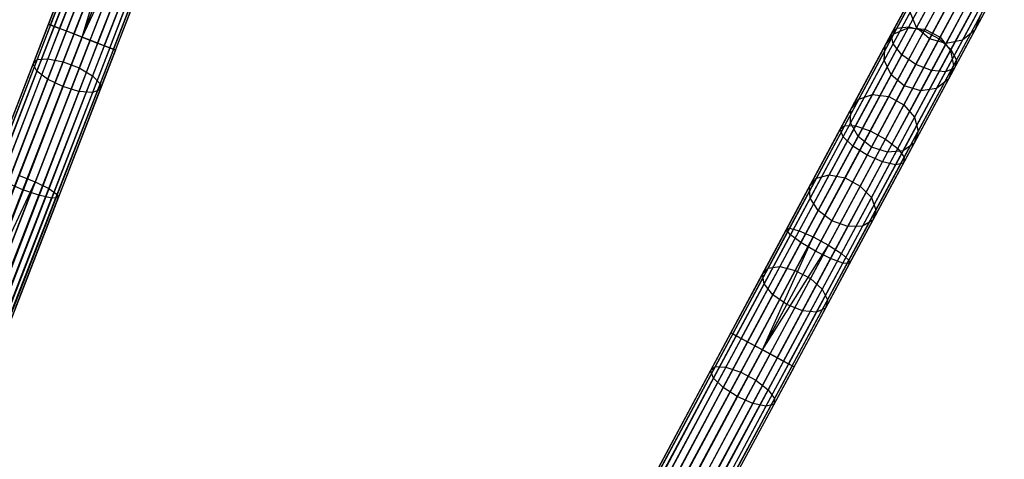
# Model space of a CAD drawing. Extents: x -189 to 189, y -189 to 189.
# Tile 330 of 338: x 59 to 86, y 145 to 158. Entities that reach past the tile are written whole.
import ezdxf

# ---------------------------------------------------------------- set-up
doc = ezdxf.new("R2010")
doc.units = 0
doc.header["$LTSCALE"] = 25.4
doc.layers.get('0').update_dxf_attribs({"linetype": 'CONTINUOUS'})

# ---------------------------------------------------------------- blocks, each defined once
blk = doc.blocks.new('NL2500012474_STL')
at = {"color": 0}
for p, q in [((251.24, 157.463, 177.379), (252.413, 160.491, 177.113)), ((251.24, 157.463, 177.379), (252.413, 160.491, 177.113)), ((251.294, 157.442, 177.855), (252.495, 160.542, 177.581)), ((251.294, 157.442, 177.855), (252.495, 160.542, 177.581)), ((251.398, 157.402, 176.932), (252.545, 160.361, 176.671)), ((251.398, 157.402, 176.932), (252.545, 160.361, 176.671)), ((251.547, 157.344, 178.249), (252.771, 160.504, 177.97)), ((251.547, 157.344, 178.249), (252.771, 160.504, 177.97)), ((251.942, 157.191, 178.471), (253.18, 160.385, 178.189)), ((251.942, 157.191, 178.471), (253.18, 160.385, 178.189)), ((252.166, 157.105, 178.5), (253.18, 160.385, 178.189)), ((252.166, 157.105, 178.5), (253.18, 160.385, 178.189)), ((251.732, 157.273, 176.615), (252.86, 160.184, 176.358)), ((251.732, 157.273, 176.615), (252.86, 160.184, 176.358)), ((252.166, 157.105, 178.5), (253.626, 160.212, 178.189)), ((252.166, 157.105, 178.5), (253.626, 160.212, 178.189)), ((252.389, 157.018, 178.471), (253.626, 160.212, 178.189)), ((252.389, 157.018, 178.471), (253.626, 160.212, 178.189)), ((252.166, 157.105, 176.5), (253.287, 159.998, 176.245)), ((252.166, 157.105, 176.5), (253.287, 159.998, 176.245)), ((252.599, 156.937, 176.615), (253.727, 159.848, 176.358)), ((252.599, 156.937, 176.615), (253.727, 159.848, 176.358)), ((252.784, 156.865, 178.249), (254.008, 160.025, 177.97)), ((252.784, 156.865, 178.249), (254.008, 160.025, 177.97)), ((253.037, 156.767, 177.855), (254.238, 159.867, 177.581)), ((253.037, 156.767, 177.855), (254.238, 159.867, 177.581)), ((274.738, 157.353, 175.439), (276.063, 159.82, 173.627)), ((274.738, 157.353, 175.439), (276.063, 159.82, 173.627)), ((275.066, 157.388, 175.786), (276.416, 159.903, 173.939)), ((275.066, 157.388, 175.786), (276.416, 159.903, 173.939)), ((275.489, 157.28, 175.982), (276.854, 159.822, 174.115)), ((275.489, 157.28, 175.982), (276.854, 159.822, 174.115)), ((252.933, 156.807, 176.932), (254.079, 159.767, 176.671)), ((252.933, 156.807, 176.932), (254.079, 159.767, 176.671)), ((253.091, 156.746, 177.379), (254.264, 159.774, 177.113)), ((253.091, 156.746, 177.379), (254.264, 159.774, 177.113)), ((274.581, 157.182, 175.02), (275.875, 159.592, 173.25)), ((274.581, 157.182, 175.02), (275.875, 159.592, 173.25)), ((275.911, 157.054, 175.982), (277.276, 159.596, 174.115)), ((275.911, 157.054, 175.982), (277.276, 159.596, 174.115)), ((252.042, 159.375, 29.64), (250.922, 156.484, 28.267)), ((252.042, 159.375, 29.64), (250.922, 156.484, 28.267)), ((252.364, 159.453, 29.295), (251.223, 156.506, 27.895)), ((252.364, 159.453, 29.295), (251.223, 156.506, 27.895)), ((252.798, 159.399, 29.1), (251.644, 156.421, 27.685)), ((252.798, 159.399, 29.1), (251.644, 156.421, 27.685)), ((274.631, 156.916, 174.625), (275.896, 159.271, 172.896)), ((274.631, 156.916, 174.625), (275.896, 159.271, 172.896)), ((276.234, 156.761, 175.786), (277.585, 159.276, 173.939)), ((276.234, 156.761, 175.786), (277.585, 159.276, 173.939)), ((251.906, 159.183, 30.057), (250.812, 156.36, 28.716)), ((251.906, 159.183, 30.057), (250.812, 156.36, 28.716)), ((253.244, 159.226, 29.1), (252.09, 156.248, 27.685)), ((253.244, 159.226, 29.1), (252.09, 156.248, 27.685)), ((251.987, 158.922, 30.45), (250.918, 156.162, 29.139)), ((251.987, 158.922, 30.45), (250.918, 156.162, 29.139)), ((253.601, 158.974, 29.295), (252.459, 156.027, 27.895)), ((253.601, 158.974, 29.295), (252.459, 156.027, 27.895)), ((274.875, 156.614, 174.346), (276.12, 158.931, 172.644)), ((274.875, 156.614, 174.346), (276.12, 158.931, 172.644)), ((275.816, 158.786, 39.356), (275.052, 157.362, 36.301)), ((275.816, 158.786, 39.356), (275.052, 157.362, 36.301)), ((276.287, 158.766, 39.269), (275.514, 157.326, 36.181)), ((276.287, 158.766, 39.269), (275.514, 157.326, 36.181)), ((276.386, 156.468, 175.439), (277.711, 158.935, 173.627)), ((276.386, 156.468, 175.439), (277.711, 158.935, 173.627)), ((252.266, 158.65, 30.728), (251.214, 155.936, 29.439)), ((252.266, 158.65, 30.728), (251.214, 155.936, 29.439)), ((253.758, 158.466, 30.057), (252.664, 155.643, 28.716)), ((253.758, 158.466, 30.057), (252.664, 155.643, 28.716)), ((253.786, 158.699, 29.64), (252.666, 155.808, 28.267)), ((253.786, 158.699, 29.64), (252.666, 155.808, 28.267)), ((275.405, 158.595, 39.511), (274.655, 157.198, 36.514)), ((275.405, 158.595, 39.511), (274.655, 157.198, 36.514)), ((276.496, 158.65, 172.554), (275.259, 156.346, 174.245)), ((276.496, 158.65, 172.554), (275.259, 156.346, 174.245)), ((275.694, 156.174, 174.346), (276.938, 158.491, 172.644)), ((275.694, 156.174, 174.346), (276.938, 158.491, 172.644)), ((276.708, 158.539, 39.269), (275.935, 157.1, 36.181)), ((276.708, 158.539, 39.269), (275.935, 157.1, 36.181)), ((276.081, 156.137, 174.625), (277.346, 158.492, 172.896)), ((276.081, 156.137, 174.625), (277.346, 158.492, 172.896)), ((276.33, 156.243, 175.02), (277.624, 158.653, 173.25)), ((276.33, 156.243, 175.02), (277.624, 158.653, 173.25)), ((251.634, 155.733, 29.547), (252.679, 158.431, 30.829)), ((251.634, 155.733, 29.547), (252.679, 158.431, 30.829)), ((253.133, 158.315, 30.728), (252.081, 155.6, 29.439)), ((253.133, 158.315, 30.728), (252.081, 155.6, 29.439)), ((253.522, 158.327, 30.45), (252.453, 155.567, 29.139)), ((253.522, 158.327, 30.45), (252.453, 155.567, 29.139)), ((275.148, 158.238, 39.697), (274.415, 156.873, 36.77)), ((275.148, 158.238, 39.697), (274.415, 156.873, 36.77)), ((275.754, 158.25, 43.02), (275.28, 157.368, 39.997)), ((275.754, 158.25, 43.02), (275.28, 157.368, 39.997)), ((277.39, 158.216, 42.84), (276.897, 157.298, 39.697)), ((277.39, 158.216, 42.84), (276.897, 157.298, 39.697)), ((275.64, 157.055, 40.042), (276.111, 157.932, 43.047)), ((275.64, 157.055, 40.042), (276.111, 157.932, 43.047)), ((276.985, 158.159, 39.356), (276.22, 156.734, 36.301)), ((276.985, 158.159, 39.356), (276.22, 156.734, 36.301)), ((277.035, 157.913, 42.945), (276.553, 157.016, 39.873)), ((277.035, 157.913, 42.945), (276.553, 157.016, 39.873)), ((275.103, 157.795, 39.873), (274.386, 156.461, 37.012)), ((275.103, 157.795, 39.873), (274.386, 156.461, 37.012)), ((275.28, 157.368, 39.997), (275.103, 157.795, 39.873)), ((275.28, 157.368, 39.997), (275.103, 157.795, 39.873)), ((276.573, 157.811, 43.02), (276.099, 156.928, 39.997)), ((276.573, 157.811, 43.02), (276.099, 156.928, 39.997)), ((277.053, 157.711, 39.511), (276.303, 156.313, 36.514)), ((277.053, 157.711, 39.511), (276.303, 156.313, 36.514)), ((277.053, 157.711, 39.511), (276.897, 157.298, 39.697)), ((277.053, 157.711, 39.511), (276.897, 157.298, 39.697)), ((251.24, 157.463, 177.379), (205.997, 40.679, 177.621)), ((251.24, 157.463, 177.379), (205.997, 40.679, 177.379)), ((251.24, 157.463, 177.379), (205.997, 40.679, 177.621)), ((251.24, 157.463, 177.379), (205.997, 40.679, 177.379)), ((251.294, 157.442, 177.855), (205.997, 40.679, 177.621)), ((251.294, 157.442, 177.855), (205.997, 40.679, 177.621)), ((206.051, 40.658, 177.145), (251.24, 157.463, 177.379)), ((206.051, 40.658, 177.145), (251.24, 157.463, 177.379)), ((251.294, 157.442, 177.855), (206.051, 40.658, 177.855)), ((251.294, 157.442, 177.855), (206.051, 40.658, 177.855)), ((206.156, 40.618, 176.932), (251.24, 157.463, 177.379)), ((206.156, 40.618, 176.932), (251.24, 157.463, 177.379)), ((251.294, 157.442, 177.855), (206.156, 40.618, 178.068)), ((251.294, 157.442, 177.855), (206.156, 40.618, 178.068)), ((206.156, 40.618, 176.932), (251.398, 157.402, 176.932)), ((206.156, 40.618, 176.932), (251.398, 157.402, 176.932)), ((206.305, 40.56, 176.751), (251.398, 157.402, 176.932)), ((206.305, 40.56, 176.751), (251.398, 157.402, 176.932)), ((206.49, 40.488, 176.615), (251.398, 157.402, 176.932)), ((206.49, 40.488, 176.615), (251.398, 157.402, 176.932)), ((251.294, 157.442, 177.855), (251.24, 157.463, 177.379)), ((251.24, 157.463, 177.379), (251.398, 157.402, 176.932)), ((251.24, 157.463, 177.379), (251.398, 157.402, 176.932)), ((251.294, 157.442, 177.855), (251.24, 157.463, 177.379)), ((251.547, 157.344, 178.249), (251.294, 157.442, 177.855)), ((251.547, 157.344, 178.249), (251.294, 157.442, 177.855)), ((251.398, 157.402, 176.932), (251.732, 157.273, 176.615)), ((251.398, 157.402, 176.932), (251.732, 157.273, 176.615)), ((273.291, 154.658, 176.769), (274.738, 157.353, 175.439)), ((273.291, 154.658, 176.769), (274.738, 157.353, 175.439)), ((273.591, 154.641, 177.142), (275.066, 157.388, 175.786)), ((273.591, 154.641, 177.142), (275.066, 157.388, 175.786)), ((275.052, 157.362, 36.301), (274.057, 155.51, 33.557)), ((275.052, 157.362, 36.301), (274.057, 155.51, 33.557)), ((275.28, 157.368, 39.997), (274.576, 156.056, 37.183)), ((275.28, 157.368, 39.997), (274.576, 156.056, 37.183)), ((274.581, 157.182, 175.02), (274.738, 157.353, 175.439)), ((274.581, 157.182, 175.02), (274.738, 157.353, 175.439)), ((274.655, 157.198, 36.514), (275.052, 157.362, 36.301)), ((274.655, 157.198, 36.514), (275.052, 157.362, 36.301)), ((274.738, 157.353, 175.439), (275.066, 157.388, 175.786)), ((274.738, 157.353, 175.439), (275.066, 157.388, 175.786)), ((275.052, 157.362, 36.301), (275.514, 157.326, 36.181)), ((275.052, 157.362, 36.301), (275.514, 157.326, 36.181)), ((275.066, 157.388, 175.786), (275.489, 157.28, 175.982)), ((275.066, 157.388, 175.786), (275.489, 157.28, 175.982)), ((275.64, 157.055, 40.042), (275.28, 157.368, 39.997)), ((275.64, 157.055, 40.042), (275.28, 157.368, 39.997)), ((251.547, 157.344, 178.249), (206.156, 40.618, 178.068)), ((251.547, 157.344, 178.249), (206.156, 40.618, 178.068)), ((251.547, 157.344, 178.249), (206.305, 40.56, 178.249)), ((251.547, 157.344, 178.249), (206.305, 40.56, 178.249)), ((251.942, 157.191, 178.471), (206.305, 40.56, 178.249)), ((251.942, 157.191, 178.471), (206.305, 40.56, 178.249)), ((251.732, 157.273, 176.615), (206.49, 40.488, 176.615)), ((251.732, 157.273, 176.615), (206.49, 40.488, 176.615)), ((251.942, 157.191, 178.471), (206.49, 40.488, 178.385)), ((251.942, 157.191, 178.471), (206.49, 40.488, 178.385)), ((206.7, 40.407, 176.529), (251.732, 157.273, 176.615)), ((206.7, 40.407, 176.529), (251.732, 157.273, 176.615)), ((251.942, 157.191, 178.471), (206.7, 40.407, 178.471)), ((251.942, 157.191, 178.471), (206.7, 40.407, 178.471)), ((206.923, 40.32, 176.5), (251.732, 157.273, 176.615)), ((206.923, 40.32, 176.5), (251.732, 157.273, 176.615)), ((252.166, 157.105, 178.5), (206.923, 40.32, 178.5)), ((252.166, 157.105, 178.5), (206.923, 40.32, 178.5)), ((206.923, 40.32, 176.5), (252.166, 157.105, 176.5)), ((206.923, 40.32, 176.5), (252.166, 157.105, 176.5)), ((207.146, 40.234, 176.529), (252.166, 157.105, 176.5)), ((207.146, 40.234, 176.529), (252.166, 157.105, 176.5)), ((207.356, 40.152, 176.615), (252.166, 157.105, 176.5)), ((207.356, 40.152, 176.615), (252.166, 157.105, 176.5)), ((251.942, 157.191, 178.471), (251.547, 157.344, 178.249)), ((251.942, 157.191, 178.471), (251.547, 157.344, 178.249)), ((251.732, 157.273, 176.615), (252.166, 157.105, 176.5)), ((251.732, 157.273, 176.615), (252.166, 157.105, 176.5)), ((252.166, 157.105, 178.5), (251.942, 157.191, 178.471)), ((252.166, 157.105, 178.5), (251.942, 157.191, 178.471)), ((252.166, 157.105, 176.5), (252.599, 156.937, 176.615)), ((252.389, 157.018, 178.471), (252.166, 157.105, 178.5)), ((252.389, 157.018, 178.471), (252.166, 157.105, 178.5)), ((252.166, 157.105, 176.5), (252.599, 156.937, 176.615)), ((273.168, 154.55, 176.319), (274.581, 157.182, 175.02)), ((273.168, 154.55, 176.319), (274.581, 157.182, 175.02)), ((274.655, 157.198, 36.514), (273.68, 155.382, 33.822)), ((274.655, 157.198, 36.514), (273.68, 155.382, 33.822)), ((273.998, 154.504, 177.352), (275.489, 157.28, 175.982)), ((273.998, 154.504, 177.352), (275.489, 157.28, 175.982)), ((274.415, 156.873, 36.77), (274.655, 157.198, 36.514)), ((274.415, 156.873, 36.77), (274.655, 157.198, 36.514)), ((275.514, 157.326, 36.181), (274.509, 155.455, 33.407)), ((275.514, 157.326, 36.181), (274.509, 155.455, 33.407)), ((274.631, 156.916, 174.625), (274.581, 157.182, 175.02)), ((274.631, 156.916, 174.625), (274.581, 157.182, 175.02)), ((275.935, 157.1, 36.181), (274.93, 155.228, 33.407)), ((275.935, 157.1, 36.181), (274.93, 155.228, 33.407)), ((275.489, 157.28, 175.982), (275.911, 157.054, 175.982)), ((275.489, 157.28, 175.982), (275.911, 157.054, 175.982)), ((275.514, 157.326, 36.181), (275.935, 157.1, 36.181)), ((275.514, 157.326, 36.181), (275.935, 157.1, 36.181)), ((275.935, 157.1, 36.181), (276.22, 156.734, 36.301)), ((275.935, 157.1, 36.181), (276.22, 156.734, 36.301)), ((276.897, 157.298, 39.697), (276.164, 155.934, 36.77)), ((276.897, 157.298, 39.697), (276.164, 155.934, 36.77)), ((276.897, 157.298, 39.697), (276.553, 157.016, 39.873)), ((276.897, 157.298, 39.697), (276.553, 157.016, 39.873)), ((252.389, 157.018, 178.471), (207.146, 40.234, 178.471)), ((252.389, 157.018, 178.471), (207.146, 40.234, 178.471)), ((252.784, 156.865, 178.249), (207.146, 40.234, 178.471)), ((252.784, 156.865, 178.249), (207.146, 40.234, 178.471)), ((252.599, 156.937, 176.615), (207.356, 40.152, 176.615)), ((252.599, 156.937, 176.615), (207.356, 40.152, 176.615)), ((252.784, 156.865, 178.249), (207.356, 40.152, 178.385)), ((252.784, 156.865, 178.249), (207.356, 40.152, 178.385)), ((252.599, 156.937, 176.615), (207.541, 40.081, 176.751)), ((252.599, 156.937, 176.615), (207.541, 40.081, 176.751)), ((252.784, 156.865, 178.249), (207.541, 40.081, 178.249)), ((252.784, 156.865, 178.249), (207.541, 40.081, 178.249)), ((252.599, 156.937, 176.615), (207.69, 40.023, 176.932)), ((252.599, 156.937, 176.615), (207.69, 40.023, 176.932)), ((252.933, 156.807, 176.932), (207.69, 40.023, 176.932)), ((252.933, 156.807, 176.932), (207.69, 40.023, 176.932)), ((252.933, 156.807, 176.932), (207.795, 39.983, 177.145)), ((252.933, 156.807, 176.932), (207.795, 39.983, 177.145)), ((252.933, 156.807, 176.932), (207.849, 39.962, 177.379)), ((252.933, 156.807, 176.932), (207.849, 39.962, 177.379)), ((252.784, 156.865, 178.249), (252.389, 157.018, 178.471)), ((252.784, 156.865, 178.249), (252.389, 157.018, 178.471)), ((252.599, 156.937, 176.615), (252.933, 156.807, 176.932)), ((252.599, 156.937, 176.615), (252.933, 156.807, 176.932)), ((253.037, 156.767, 177.855), (252.784, 156.865, 178.249)), ((253.037, 156.767, 177.855), (252.784, 156.865, 178.249)), ((252.933, 156.807, 176.932), (253.091, 156.746, 177.379)), ((252.933, 156.807, 176.932), (253.091, 156.746, 177.379)), ((273.249, 154.343, 175.895), (274.631, 156.916, 174.625)), ((273.249, 154.343, 175.895), (274.631, 156.916, 174.625)), ((274.415, 156.873, 36.77), (273.463, 155.099, 34.141)), ((274.415, 156.873, 36.77), (273.463, 155.099, 34.141)), ((274.386, 156.461, 37.012), (274.415, 156.873, 36.77)), ((274.386, 156.461, 37.012), (274.415, 156.873, 36.77)), ((274.42, 154.277, 177.352), (275.911, 157.054, 175.982)), ((274.42, 154.277, 177.352), (275.911, 157.054, 175.982)), ((274.875, 156.614, 174.346), (274.631, 156.916, 174.625)), ((274.875, 156.614, 174.346), (274.631, 156.916, 174.625)), ((274.939, 155.751, 37.245), (275.64, 157.055, 40.042)), ((274.939, 155.751, 37.245), (275.64, 157.055, 40.042)), ((276.099, 156.928, 39.997), (275.394, 155.616, 37.183)), ((276.099, 156.928, 39.997), (275.394, 155.616, 37.183)), ((276.099, 156.928, 39.997), (275.64, 157.055, 40.042)), ((276.099, 156.928, 39.997), (275.64, 157.055, 40.042)), ((276.553, 157.016, 39.873), (275.837, 155.682, 37.012)), ((276.553, 157.016, 39.873), (275.837, 155.682, 37.012)), ((275.911, 157.054, 175.982), (276.234, 156.761, 175.786)), ((275.911, 157.054, 175.982), (276.234, 156.761, 175.786)), ((276.553, 157.016, 39.873), (276.099, 156.928, 39.997)), ((276.553, 157.016, 39.873), (276.099, 156.928, 39.997)), ((253.037, 156.767, 177.855), (207.541, 40.081, 178.249)), ((253.037, 156.767, 177.855), (207.541, 40.081, 178.249)), ((253.037, 156.767, 177.855), (207.69, 40.023, 178.068)), ((253.037, 156.767, 177.855), (207.69, 40.023, 178.068)), ((253.037, 156.767, 177.855), (207.795, 39.983, 177.855)), ((253.037, 156.767, 177.855), (207.795, 39.983, 177.855)), ((253.091, 156.746, 177.379), (207.795, 39.983, 177.855)), ((253.091, 156.746, 177.379), (207.795, 39.983, 177.855)), ((253.091, 156.746, 177.379), (207.849, 39.962, 177.379)), ((253.091, 156.746, 177.379), (207.849, 39.962, 177.621)), ((253.091, 156.746, 177.379), (207.849, 39.962, 177.379)), ((253.091, 156.746, 177.379), (207.849, 39.962, 177.621)), ((253.091, 156.746, 177.379), (253.037, 156.767, 177.855)), ((253.091, 156.746, 177.379), (253.037, 156.767, 177.855)), ((273.516, 154.083, 175.595), (274.875, 156.614, 174.346)), ((273.516, 154.083, 175.595), (274.875, 156.614, 174.346)), ((274.759, 154.013, 177.142), (276.234, 156.761, 175.786)), ((274.759, 154.013, 177.142), (276.234, 156.761, 175.786)), ((275.259, 156.346, 174.245), (274.875, 156.614, 174.346)), ((275.259, 156.346, 174.245), (274.875, 156.614, 174.346)), ((276.22, 156.734, 36.301), (275.226, 154.883, 33.557)), ((276.22, 156.734, 36.301), (275.226, 154.883, 33.557)), ((276.22, 156.734, 36.301), (276.303, 156.313, 36.514)), ((276.22, 156.734, 36.301), (276.303, 156.313, 36.514)), ((276.234, 156.761, 175.786), (276.386, 156.468, 175.439)), ((276.234, 156.761, 175.786), (276.386, 156.468, 175.439)), ((250.812, 156.36, 28.716), (249.653, 153.368, 27.896)), ((250.812, 156.36, 28.716), (249.653, 153.368, 27.896)), ((250.922, 156.484, 28.267), (249.736, 153.421, 27.428)), ((250.922, 156.484, 28.267), (249.736, 153.421, 27.428)), ((251.223, 156.506, 27.895), (250.013, 153.383, 27.039)), ((251.223, 156.506, 27.895), (250.013, 153.383, 27.039)), ((251.644, 156.421, 27.685), (250.421, 153.265, 26.82)), ((251.644, 156.421, 27.685), (250.421, 153.265, 26.82)), ((250.812, 156.36, 28.716), (250.922, 156.484, 28.267)), ((250.812, 156.36, 28.716), (250.922, 156.484, 28.267)), ((250.918, 156.162, 29.139), (250.812, 156.36, 28.716)), ((250.918, 156.162, 29.139), (250.812, 156.36, 28.716)), ((250.922, 156.484, 28.267), (251.223, 156.506, 27.895)), ((250.922, 156.484, 28.267), (251.223, 156.506, 27.895)), ((251.223, 156.506, 27.895), (251.644, 156.421, 27.685)), ((251.223, 156.506, 27.895), (251.644, 156.421, 27.685)), ((251.644, 156.421, 27.685), (252.09, 156.248, 27.685)), ((251.644, 156.421, 27.685), (252.09, 156.248, 27.685)), ((274.386, 156.461, 37.012), (273.455, 154.727, 34.442)), ((274.386, 156.461, 37.012), (273.455, 154.727, 34.442)), ((275.259, 156.346, 174.245), (273.908, 153.831, 175.486)), ((275.259, 156.346, 174.245), (273.908, 153.831, 175.486)), ((274.576, 156.056, 37.183), (274.386, 156.461, 37.012)), ((274.576, 156.056, 37.183), (274.386, 156.461, 37.012)), ((274.939, 153.773, 176.769), (276.386, 156.468, 175.439)), ((274.939, 153.773, 176.769), (276.386, 156.468, 175.439)), ((275.694, 156.174, 174.346), (275.259, 156.346, 174.245)), ((275.694, 156.174, 174.346), (275.259, 156.346, 174.245)), ((276.303, 156.313, 36.514), (275.327, 154.497, 33.822)), ((276.303, 156.313, 36.514), (275.327, 154.497, 33.822)), ((276.303, 156.313, 36.514), (276.164, 155.934, 36.77)), ((276.303, 156.313, 36.514), (276.164, 155.934, 36.77)), ((276.386, 156.468, 175.439), (276.33, 156.243, 175.02)), ((276.386, 156.468, 175.439), (276.33, 156.243, 175.02)), ((250.918, 156.162, 29.139), (249.785, 153.237, 28.338)), ((250.918, 156.162, 29.139), (249.785, 153.237, 28.338)), ((252.09, 156.248, 27.685), (250.868, 153.092, 26.82)), ((252.09, 156.248, 27.685), (250.868, 153.092, 26.82)), ((251.214, 155.936, 29.439), (250.918, 156.162, 29.139)), ((251.214, 155.936, 29.439), (250.918, 156.162, 29.139)), ((252.459, 156.027, 27.895), (251.25, 152.904, 27.039)), ((252.459, 156.027, 27.895), (251.25, 152.904, 27.039)), ((252.09, 156.248, 27.685), (252.459, 156.027, 27.895)), ((252.09, 156.248, 27.685), (252.459, 156.027, 27.895)), ((252.459, 156.027, 27.895), (252.666, 155.808, 28.267)), ((252.459, 156.027, 27.895), (252.666, 155.808, 28.267)), ((274.576, 156.056, 37.183), (273.66, 154.35, 34.655)), ((274.576, 156.056, 37.183), (273.66, 154.35, 34.655)), ((274.335, 153.643, 175.595), (275.694, 156.174, 174.346)), ((274.335, 153.643, 175.595), (275.694, 156.174, 174.346)), ((274.939, 155.751, 37.245), (274.576, 156.056, 37.183)), ((274.939, 155.751, 37.245), (274.576, 156.056, 37.183)), ((274.699, 153.564, 175.895), (276.081, 156.137, 174.625)), ((274.699, 153.564, 175.895), (276.081, 156.137, 174.625)), ((274.917, 153.611, 176.319), (276.33, 156.243, 175.02)), ((274.917, 153.611, 176.319), (276.33, 156.243, 175.02)), ((276.081, 156.137, 174.625), (275.694, 156.174, 174.346)), ((276.081, 156.137, 174.625), (275.694, 156.174, 174.346)), ((276.33, 156.243, 175.02), (276.081, 156.137, 174.625)), ((276.33, 156.243, 175.02), (276.081, 156.137, 174.625)), ((251.214, 155.936, 29.439), (250.1, 153.059, 28.651)), ((251.214, 155.936, 29.439), (250.1, 153.059, 28.651)), ((250.526, 152.873, 28.764), (251.634, 155.733, 29.547)), ((250.526, 152.873, 28.764), (251.634, 155.733, 29.547)), ((251.634, 155.733, 29.547), (251.214, 155.936, 29.439)), ((251.634, 155.733, 29.547), (251.214, 155.936, 29.439)), ((252.666, 155.808, 28.267), (251.479, 152.745, 27.428)), ((252.666, 155.808, 28.267), (251.479, 152.745, 27.428)), ((252.081, 155.6, 29.439), (251.634, 155.733, 29.547)), ((252.081, 155.6, 29.439), (251.634, 155.733, 29.547)), ((252.666, 155.808, 28.267), (252.664, 155.643, 28.716)), ((252.666, 155.808, 28.267), (252.664, 155.643, 28.716)), ((274.029, 154.056, 34.732), (274.939, 155.751, 37.245)), ((274.029, 154.056, 34.732), (274.939, 155.751, 37.245)), ((275.394, 155.616, 37.183), (274.939, 155.751, 37.245)), ((275.394, 155.616, 37.183), (274.939, 155.751, 37.245)), ((276.164, 155.934, 36.77), (275.212, 154.16, 34.141)), ((276.164, 155.934, 36.77), (275.212, 154.16, 34.141)), ((276.164, 155.934, 36.77), (275.837, 155.682, 37.012)), ((276.164, 155.934, 36.77), (275.837, 155.682, 37.012)), ((252.081, 155.6, 29.439), (250.967, 152.723, 28.651)), ((252.081, 155.6, 29.439), (250.967, 152.723, 28.651)), ((252.453, 155.567, 29.139), (251.32, 152.643, 28.338)), ((252.453, 155.567, 29.139), (251.32, 152.643, 28.338)), ((252.664, 155.643, 28.716), (251.505, 152.651, 27.896)), ((252.664, 155.643, 28.716), (251.505, 152.651, 27.896)), ((252.453, 155.567, 29.139), (252.081, 155.6, 29.439)), ((252.453, 155.567, 29.139), (252.081, 155.6, 29.439)), ((252.664, 155.643, 28.716), (252.453, 155.567, 29.139)), ((252.664, 155.643, 28.716), (252.453, 155.567, 29.139)), ((274.057, 155.51, 33.557), (272.862, 153.283, 31.2)), ((274.057, 155.51, 33.557), (272.862, 153.283, 31.2)), ((274.509, 155.455, 33.407), (273.3, 153.204, 31.025)), ((274.509, 155.455, 33.407), (273.3, 153.204, 31.025)), ((273.68, 155.382, 33.822), (274.057, 155.51, 33.557)), ((273.68, 155.382, 33.822), (274.057, 155.51, 33.557)), ((274.057, 155.51, 33.557), (274.509, 155.455, 33.407)), ((274.057, 155.51, 33.557), (274.509, 155.455, 33.407)), ((275.394, 155.616, 37.183), (274.479, 153.911, 34.655)), ((275.394, 155.616, 37.183), (274.479, 153.911, 34.655)), ((274.509, 155.455, 33.407), (274.93, 155.228, 33.407)), ((274.509, 155.455, 33.407), (274.93, 155.228, 33.407)), ((275.837, 155.682, 37.012), (274.905, 153.948, 34.442)), ((275.837, 155.682, 37.012), (274.905, 153.948, 34.442)), ((275.837, 155.682, 37.012), (275.394, 155.616, 37.183)), ((275.837, 155.682, 37.012), (275.394, 155.616, 37.183)), ((273.68, 155.382, 33.822), (272.507, 153.197, 31.509)), ((273.68, 155.382, 33.822), (272.507, 153.197, 31.509)), ((273.463, 155.099, 34.141), (273.68, 155.382, 33.822)), ((273.463, 155.099, 34.141), (273.68, 155.382, 33.822)), ((274.93, 155.228, 33.407), (273.722, 152.977, 31.025)), ((274.93, 155.228, 33.407), (273.722, 152.977, 31.025)), ((274.93, 155.228, 33.407), (275.226, 154.883, 33.557)), ((274.93, 155.228, 33.407), (275.226, 154.883, 33.557)), ((273.463, 155.099, 34.141), (272.317, 152.965, 31.882)), ((273.463, 155.099, 34.141), (272.317, 152.965, 31.882)), ((273.455, 154.727, 34.442), (273.463, 155.099, 34.141)), ((273.455, 154.727, 34.442), (273.463, 155.099, 34.141)), ((271.76, 151.807, 177.581), (273.291, 154.658, 176.769)), ((271.76, 151.807, 177.581), (273.291, 154.658, 176.769)), ((272.03, 151.736, 177.97), (273.591, 154.641, 177.142)), ((272.03, 151.736, 177.97), (273.591, 154.641, 177.142)), ((273.455, 154.727, 34.442), (272.335, 152.641, 32.234)), ((273.455, 154.727, 34.442), (272.335, 152.641, 32.234)), ((273.168, 154.55, 176.319), (273.291, 154.658, 176.769)), ((273.168, 154.55, 176.319), (273.291, 154.658, 176.769)), ((273.291, 154.658, 176.769), (273.591, 154.641, 177.142)), ((273.291, 154.658, 176.769), (273.591, 154.641, 177.142)), ((273.66, 154.35, 34.655), (273.455, 154.727, 34.442)), ((273.66, 154.35, 34.655), (273.455, 154.727, 34.442)), ((273.591, 154.641, 177.142), (273.998, 154.504, 177.352)), ((273.591, 154.641, 177.142), (273.998, 154.504, 177.352)), ((275.226, 154.883, 33.557), (274.03, 152.656, 31.2)), ((275.226, 154.883, 33.557), (274.03, 152.656, 31.2)), ((275.226, 154.883, 33.557), (275.327, 154.497, 33.822)), ((275.226, 154.883, 33.557), (275.327, 154.497, 33.822)), ((271.673, 151.766, 177.113), (273.168, 154.55, 176.319)), ((271.673, 151.766, 177.113), (273.168, 154.55, 176.319)), ((272.421, 151.567, 178.189), (273.998, 154.504, 177.352)), ((272.421, 151.567, 178.189), (273.998, 154.504, 177.352)), ((273.249, 154.343, 175.895), (273.168, 154.55, 176.319)), ((273.249, 154.343, 175.895), (273.168, 154.55, 176.319)), ((273.998, 154.504, 177.352), (274.42, 154.277, 177.352)), ((273.998, 154.504, 177.352), (274.42, 154.277, 177.352)), ((275.327, 154.497, 33.822), (274.154, 152.312, 31.509)), ((275.327, 154.497, 33.822), (274.154, 152.312, 31.509)), ((275.327, 154.497, 33.822), (275.212, 154.16, 34.141)), ((275.327, 154.497, 33.822), (275.212, 154.16, 34.141)), ((271.788, 151.622, 176.671), (273.249, 154.343, 175.895)), ((271.788, 151.622, 176.671), (273.249, 154.343, 175.895)), ((272.079, 151.407, 176.358), (273.516, 154.083, 175.595)), ((272.079, 151.407, 176.358), (273.516, 154.083, 175.595)), ((273.66, 154.35, 34.655), (272.558, 152.299, 32.483)), ((273.66, 154.35, 34.655), (272.558, 152.299, 32.483)), ((272.843, 151.341, 178.189), (274.42, 154.277, 177.352)), ((272.843, 151.341, 178.189), (274.42, 154.277, 177.352)), ((273.516, 154.083, 175.595), (273.249, 154.343, 175.895)), ((273.516, 154.083, 175.595), (273.249, 154.343, 175.895)), ((273.908, 153.831, 175.486), (273.516, 154.083, 175.595)), ((273.908, 153.831, 175.486), (273.516, 154.083, 175.595)), ((274.029, 154.056, 34.732), (273.66, 154.35, 34.655)), ((274.029, 154.056, 34.732), (273.66, 154.35, 34.655)), ((275.212, 154.16, 34.141), (274.066, 152.026, 31.882)), ((275.212, 154.16, 34.141), (274.066, 152.026, 31.882)), ((274.42, 154.277, 177.352), (274.759, 154.013, 177.142)), ((274.42, 154.277, 177.352), (274.759, 154.013, 177.142)), ((275.212, 154.16, 34.141), (274.905, 153.948, 34.442)), ((275.212, 154.16, 34.141), (274.905, 153.948, 34.442)), ((273.908, 153.831, 175.486), (272.48, 151.17, 176.245)), ((273.908, 153.831, 175.486), (272.48, 151.17, 176.245)), ((272.934, 152.016, 32.573), (274.029, 154.056, 34.732)), ((272.934, 152.016, 32.573), (274.029, 154.056, 34.732)), ((273.199, 151.108, 177.97), (274.759, 154.013, 177.142)), ((273.199, 151.108, 177.97), (274.759, 154.013, 177.142)), ((274.479, 153.911, 34.655), (273.377, 151.859, 32.483)), ((274.479, 153.911, 34.655), (273.377, 151.859, 32.483)), ((274.905, 153.948, 34.442), (273.785, 151.862, 32.234)), ((274.905, 153.948, 34.442), (273.785, 151.862, 32.234)), ((274.335, 153.643, 175.595), (273.908, 153.831, 175.486)), ((274.335, 153.643, 175.595), (273.908, 153.831, 175.486)), ((274.479, 153.911, 34.655), (274.029, 154.056, 34.732)), ((274.479, 153.911, 34.655), (274.029, 154.056, 34.732)), ((274.905, 153.948, 34.442), (274.479, 153.911, 34.655)), ((274.905, 153.948, 34.442), (274.479, 153.911, 34.655)), ((274.759, 154.013, 177.142), (274.939, 153.773, 176.769)), ((274.759, 154.013, 177.142), (274.939, 153.773, 176.769)), ((272.898, 150.967, 176.358), (274.335, 153.643, 175.595)), ((272.898, 150.967, 176.358), (274.335, 153.643, 175.595)), ((273.238, 150.843, 176.671), (274.699, 153.564, 175.895)), ((273.238, 150.843, 176.671), (274.699, 153.564, 175.895)), ((273.408, 150.923, 177.581), (274.939, 153.773, 176.769)), ((273.408, 150.923, 177.581), (274.939, 153.773, 176.769)), ((273.422, 150.827, 177.113), (274.917, 153.611, 176.319)), ((273.422, 150.827, 177.113), (274.917, 153.611, 176.319)), ((274.699, 153.564, 175.895), (274.335, 153.643, 175.595)), ((274.699, 153.564, 175.895), (274.335, 153.643, 175.595)), ((274.917, 153.611, 176.319), (274.699, 153.564, 175.895)), ((274.917, 153.611, 176.319), (274.699, 153.564, 175.895)), ((274.939, 153.773, 176.769), (274.917, 153.611, 176.319)), ((274.939, 153.773, 176.769), (274.917, 153.611, 176.319)), ((250.421, 153.265, 26.82), (250.868, 153.092, 26.82)), ((250.421, 153.265, 26.82), (250.868, 153.092, 26.82)), ((272.862, 153.283, 31.2), (271.497, 150.742, 29.295)), ((272.862, 153.283, 31.2), (271.497, 150.742, 29.295)), ((272.507, 153.197, 31.509), (272.862, 153.283, 31.2)), ((272.507, 153.197, 31.509), (272.862, 153.283, 31.2)), ((272.862, 153.283, 31.2), (273.3, 153.204, 31.025)), ((272.862, 153.283, 31.2), (273.3, 153.204, 31.025)), ((249.387, 149.932, 26.5), (250.868, 153.092, 26.82)), ((249.387, 149.932, 26.5), (250.868, 153.092, 26.82)), ((249.61, 149.846, 26.529), (250.868, 153.092, 26.82)), ((249.61, 149.846, 26.529), (250.868, 153.092, 26.82)), ((250.526, 152.873, 28.764), (250.1, 153.059, 28.651)), ((250.526, 152.873, 28.764), (250.1, 153.059, 28.651)), ((250.868, 153.092, 26.82), (251.25, 152.904, 27.039)), ((250.868, 153.092, 26.82), (251.25, 152.904, 27.039)), ((272.507, 153.197, 31.509), (271.168, 150.704, 29.64)), ((272.507, 153.197, 31.509), (271.168, 150.704, 29.64)), ((273.3, 153.204, 31.025), (271.921, 150.636, 29.1)), ((273.3, 153.204, 31.025), (271.921, 150.636, 29.1)), ((272.317, 152.965, 31.882), (272.507, 153.197, 31.509)), ((272.317, 152.965, 31.882), (272.507, 153.197, 31.509)), ((273.3, 153.204, 31.025), (273.722, 152.977, 31.025)), ((273.3, 153.204, 31.025), (273.722, 152.977, 31.025)), ((249.387, 149.932, 28.5), (250.526, 152.873, 28.764)), ((249.387, 149.932, 28.5), (250.526, 152.873, 28.764)), ((249.82, 149.764, 28.385), (250.967, 152.723, 28.651)), ((249.82, 149.764, 28.385), (250.967, 152.723, 28.651)), ((250.005, 149.693, 26.751), (251.25, 152.904, 27.039)), ((250.005, 149.693, 26.751), (251.25, 152.904, 27.039)), ((250.259, 149.594, 27.145), (251.479, 152.745, 27.428)), ((250.259, 149.594, 27.145), (251.479, 152.745, 27.428)), ((250.967, 152.723, 28.651), (250.526, 152.873, 28.764)), ((250.967, 152.723, 28.651), (250.526, 152.873, 28.764)), ((251.32, 152.643, 28.338), (250.967, 152.723, 28.651)), ((251.32, 152.643, 28.338), (250.967, 152.723, 28.651)), ((251.25, 152.904, 27.039), (251.479, 152.745, 27.428)), ((251.25, 152.904, 27.039), (251.479, 152.745, 27.428)), ((251.479, 152.745, 27.428), (251.505, 152.651, 27.896)), ((251.479, 152.745, 27.428), (251.505, 152.651, 27.896)), ((272.317, 152.965, 31.882), (271.009, 150.531, 30.057)), ((272.317, 152.965, 31.882), (271.009, 150.531, 30.057)), ((272.335, 152.641, 32.234), (272.317, 152.965, 31.882)), ((272.335, 152.641, 32.234), (272.317, 152.965, 31.882)), ((273.722, 152.977, 31.025), (272.343, 150.409, 29.1)), ((273.722, 152.977, 31.025), (272.343, 150.409, 29.1)), ((273.722, 152.977, 31.025), (274.03, 152.656, 31.2)), ((273.722, 152.977, 31.025), (274.03, 152.656, 31.2)), ((250.154, 149.635, 28.068), (251.32, 152.643, 28.338)), ((250.154, 149.635, 28.068), (251.32, 152.643, 28.338)), ((250.313, 149.574, 27.621), (251.505, 152.651, 27.896)), ((250.313, 149.574, 27.621), (251.505, 152.651, 27.896)), ((251.505, 152.651, 27.896), (251.32, 152.643, 28.338)), ((251.505, 152.651, 27.896), (251.32, 152.643, 28.338)), ((272.335, 152.641, 32.234), (271.057, 150.262, 30.45)), ((272.335, 152.641, 32.234), (271.057, 150.262, 30.45)), ((272.558, 152.299, 32.483), (272.335, 152.641, 32.234)), ((272.558, 152.299, 32.483), (272.335, 152.641, 32.234)), ((274.03, 152.656, 31.2), (272.666, 150.115, 29.295)), ((274.03, 152.656, 31.2), (272.666, 150.115, 29.295)), ((274.03, 152.656, 31.2), (274.154, 152.312, 31.509)), ((274.03, 152.656, 31.2), (274.154, 152.312, 31.509)), ((272.558, 152.299, 32.483), (271.301, 149.958, 30.728)), ((272.558, 152.299, 32.483), (271.301, 149.958, 30.728)), ((272.934, 152.016, 32.573), (272.558, 152.299, 32.483)), ((272.934, 152.016, 32.573), (272.558, 152.299, 32.483)), ((274.154, 152.312, 31.509), (272.816, 149.82, 29.64)), ((274.154, 152.312, 31.509), (272.816, 149.82, 29.64)), ((274.154, 152.312, 31.509), (274.066, 152.026, 31.882)), ((274.154, 152.312, 31.509), (274.066, 152.026, 31.882)), ((271.684, 149.69, 30.829), (272.934, 152.016, 32.573)), ((271.684, 149.69, 30.829), (272.934, 152.016, 32.573)), ((274.066, 152.026, 31.882), (272.759, 149.592, 30.057)), ((274.066, 152.026, 31.882), (272.759, 149.592, 30.057)), ((273.377, 151.859, 32.483), (272.934, 152.016, 32.573)), ((273.377, 151.859, 32.483), (272.934, 152.016, 32.573)), ((274.066, 152.026, 31.882), (273.785, 151.862, 32.234)), ((274.066, 152.026, 31.882), (273.785, 151.862, 32.234)), ((270.137, 148.906, 177.379), (271.673, 151.766, 177.113)), ((270.137, 148.906, 177.379), (271.673, 151.766, 177.113)), ((270.188, 148.879, 177.855), (271.76, 151.807, 177.581)), ((270.188, 148.879, 177.855), (271.76, 151.807, 177.581)), ((270.427, 148.75, 178.249), (272.03, 151.736, 177.97)), ((270.427, 148.75, 178.249), (272.03, 151.736, 177.97)), ((271.673, 151.766, 177.113), (271.76, 151.807, 177.581)), ((271.673, 151.766, 177.113), (271.76, 151.807, 177.581)), ((271.788, 151.622, 176.671), (271.673, 151.766, 177.113)), ((271.788, 151.622, 176.671), (271.673, 151.766, 177.113)), ((271.76, 151.807, 177.581), (272.03, 151.736, 177.97)), ((271.76, 151.807, 177.581), (272.03, 151.736, 177.97)), ((272.03, 151.736, 177.97), (272.421, 151.567, 178.189)), ((272.03, 151.736, 177.97), (272.421, 151.567, 178.189)), ((273.377, 151.859, 32.483), (272.12, 149.518, 30.728)), ((273.377, 151.859, 32.483), (272.12, 149.518, 30.728)), ((273.785, 151.862, 32.234), (272.508, 149.483, 30.45)), ((273.785, 151.862, 32.234), (272.508, 149.483, 30.45)), ((273.785, 151.862, 32.234), (273.377, 151.859, 32.483)), ((273.785, 151.862, 32.234), (273.377, 151.859, 32.483)), ((270.286, 148.826, 176.932), (271.788, 151.622, 176.671)), ((270.286, 148.826, 176.932), (271.788, 151.622, 176.671)), ((270.602, 148.656, 176.615), (272.079, 151.407, 176.358)), ((270.602, 148.656, 176.615), (272.079, 151.407, 176.358)), ((270.801, 148.549, 178.471), (272.421, 151.567, 178.189)), ((270.801, 148.549, 178.471), (272.421, 151.567, 178.189)), ((271.011, 148.436, 178.5), (272.421, 151.567, 178.189)), ((271.011, 148.436, 178.5), (272.421, 151.567, 178.189)), ((272.079, 151.407, 176.358), (271.788, 151.622, 176.671)), ((272.079, 151.407, 176.358), (271.788, 151.622, 176.671)), ((272.48, 151.17, 176.245), (272.079, 151.407, 176.358)), ((272.48, 151.17, 176.245), (272.079, 151.407, 176.358)), ((272.421, 151.567, 178.189), (272.843, 151.341, 178.189)), ((272.421, 151.567, 178.189), (272.843, 151.341, 178.189)), ((271.011, 148.436, 178.5), (272.843, 151.341, 178.189)), ((271.011, 148.436, 178.5), (272.843, 151.341, 178.189)), ((271.011, 148.436, 176.5), (272.48, 151.17, 176.245)), ((271.011, 148.436, 176.5), (272.48, 151.17, 176.245)), ((271.222, 148.323, 178.471), (272.843, 151.341, 178.189)), ((271.222, 148.323, 178.471), (272.843, 151.341, 178.189)), ((271.596, 148.123, 178.249), (273.199, 151.108, 177.97)), ((271.596, 148.123, 178.249), (273.199, 151.108, 177.97)), ((272.898, 150.967, 176.358), (272.48, 151.17, 176.245)), ((272.898, 150.967, 176.358), (272.48, 151.17, 176.245)), ((272.843, 151.341, 178.189), (273.199, 151.108, 177.97)), ((272.843, 151.341, 178.189), (273.199, 151.108, 177.97)), ((273.199, 151.108, 177.97), (273.408, 150.923, 177.581)), ((273.199, 151.108, 177.97), (273.408, 150.923, 177.581)), ((271.421, 148.216, 176.615), (272.898, 150.967, 176.358)), ((271.421, 148.216, 176.615), (272.898, 150.967, 176.358)), ((271.737, 148.047, 176.932), (273.238, 150.843, 176.671)), ((271.737, 148.047, 176.932), (273.238, 150.843, 176.671)), ((271.835, 147.994, 177.855), (273.408, 150.923, 177.581)), ((271.835, 147.994, 177.855), (273.408, 150.923, 177.581)), ((271.886, 147.967, 177.379), (273.422, 150.827, 177.113)), ((271.886, 147.967, 177.379), (273.422, 150.827, 177.113)), ((273.238, 150.843, 176.671), (272.898, 150.967, 176.358)), ((273.238, 150.843, 176.671), (272.898, 150.967, 176.358)), ((273.422, 150.827, 177.113), (273.238, 150.843, 176.671)), ((273.422, 150.827, 177.113), (273.238, 150.843, 176.671)), ((273.408, 150.923, 177.581), (273.422, 150.827, 177.113)), ((273.408, 150.923, 177.581), (273.422, 150.827, 177.113)), ((271.168, 150.704, 29.64), (269.701, 147.973, 28.267)), ((271.168, 150.704, 29.64), (269.701, 147.973, 28.267)), ((271.497, 150.742, 29.295), (270.002, 147.958, 27.895)), ((271.497, 150.742, 29.295), (270.002, 147.958, 27.895)), ((271.921, 150.636, 29.1), (270.41, 147.822, 27.685)), ((271.921, 150.636, 29.1), (270.41, 147.822, 27.685)), ((271.009, 150.531, 30.057), (271.168, 150.704, 29.64)), ((271.009, 150.531, 30.057), (271.168, 150.704, 29.64)), ((271.168, 150.704, 29.64), (271.497, 150.742, 29.295)), ((271.168, 150.704, 29.64), (271.497, 150.742, 29.295)), ((271.497, 150.742, 29.295), (271.921, 150.636, 29.1)), ((271.497, 150.742, 29.295), (271.921, 150.636, 29.1)), ((271.921, 150.636, 29.1), (272.343, 150.409, 29.1)), ((271.921, 150.636, 29.1), (272.343, 150.409, 29.1)), ((271.009, 150.531, 30.057), (269.577, 147.863, 28.716)), ((271.009, 150.531, 30.057), (269.577, 147.863, 28.716)), ((271.057, 150.262, 30.45), (269.657, 147.654, 29.139)), ((271.057, 150.262, 30.45), (269.657, 147.654, 29.139)), ((272.343, 150.409, 29.1), (270.832, 147.595, 27.685)), ((272.343, 150.409, 29.1), (270.832, 147.595, 27.685)), ((271.057, 150.262, 30.45), (271.009, 150.531, 30.057)), ((271.057, 150.262, 30.45), (271.009, 150.531, 30.057)), ((271.301, 149.958, 30.728), (271.057, 150.262, 30.45)), ((271.301, 149.958, 30.728), (271.057, 150.262, 30.45)), ((272.343, 150.409, 29.1), (272.666, 150.115, 29.295)), ((272.343, 150.409, 29.1), (272.666, 150.115, 29.295)), ((272.666, 150.115, 29.295), (271.17, 147.331, 27.895)), ((272.666, 150.115, 29.295), (271.17, 147.331, 27.895)), ((272.666, 150.115, 29.295), (272.816, 149.82, 29.64)), ((272.666, 150.115, 29.295), (272.816, 149.82, 29.64)), ((271.301, 149.958, 30.728), (269.924, 147.393, 29.439)), ((271.301, 149.958, 30.728), (269.924, 147.393, 29.439)), ((271.684, 149.69, 30.829), (271.301, 149.958, 30.728)), ((271.684, 149.69, 30.829), (271.301, 149.958, 30.728)), ((272.816, 149.82, 29.64), (271.349, 147.088, 28.267)), ((272.816, 149.82, 29.64), (271.349, 147.088, 28.267)), ((272.816, 149.82, 29.64), (272.759, 149.592, 30.057)), ((272.816, 149.82, 29.64), (272.759, 149.592, 30.057)), ((270.315, 147.14, 29.547), (271.684, 149.69, 30.829)), ((270.315, 147.14, 29.547), (271.684, 149.69, 30.829)), ((272.12, 149.518, 30.728), (270.743, 146.953, 29.439)), ((272.12, 149.518, 30.728), (270.743, 146.953, 29.439)), ((272.508, 149.483, 30.45), (271.107, 146.875, 29.139)), ((272.508, 149.483, 30.45), (271.107, 146.875, 29.139)), ((272.759, 149.592, 30.057), (271.326, 146.924, 28.716)), ((272.759, 149.592, 30.057), (271.326, 146.924, 28.716)), ((272.12, 149.518, 30.728), (271.684, 149.69, 30.829)), ((272.12, 149.518, 30.728), (271.684, 149.69, 30.829)), ((272.508, 149.483, 30.45), (272.12, 149.518, 30.728)), ((272.508, 149.483, 30.45), (272.12, 149.518, 30.728)), ((272.759, 149.592, 30.057), (272.508, 149.483, 30.45)), ((272.759, 149.592, 30.057), (272.508, 149.483, 30.45)), ((270.137, 148.906, 177.379), (210.886, 38.566, 177.621)), ((270.137, 148.906, 177.379), (210.886, 38.566, 177.379)), ((270.137, 148.906, 177.379), (210.886, 38.566, 177.621)), ((270.137, 148.906, 177.379), (210.886, 38.566, 177.379)), ((210.937, 38.539, 177.145), (270.137, 148.906, 177.379)), ((210.937, 38.539, 177.145), (270.137, 148.906, 177.379)), ((211.035, 38.486, 176.932), (270.137, 148.906, 177.379)), ((211.035, 38.486, 176.932), (270.137, 148.906, 177.379)), ((270.188, 148.879, 177.855), (270.137, 148.906, 177.379)), ((270.137, 148.906, 177.379), (270.286, 148.826, 176.932)), ((270.137, 148.906, 177.379), (270.286, 148.826, 176.932)), ((270.188, 148.879, 177.855), (270.137, 148.906, 177.379)), ((270.188, 148.879, 177.855), (210.886, 38.566, 177.621)), ((270.188, 148.879, 177.855), (210.886, 38.566, 177.621)), ((270.188, 148.879, 177.855), (210.937, 38.539, 177.855)), ((270.188, 148.879, 177.855), (210.937, 38.539, 177.855)), ((270.188, 148.879, 177.855), (211.035, 38.486, 178.068)), ((270.188, 148.879, 177.855), (211.035, 38.486, 178.068)), ((211.035, 38.486, 176.932), (270.286, 148.826, 176.932)), ((211.035, 38.486, 176.932), (270.286, 148.826, 176.932)), ((270.427, 148.75, 178.249), (211.035, 38.486, 178.068)), ((270.427, 148.75, 178.249), (211.035, 38.486, 178.068)), ((211.176, 38.411, 176.751), (270.286, 148.826, 176.932)), ((211.176, 38.411, 176.751), (270.286, 148.826, 176.932)), ((270.427, 148.75, 178.249), (211.176, 38.411, 178.249)), ((270.427, 148.75, 178.249), (211.176, 38.411, 178.249)), ((211.351, 38.317, 176.615), (270.286, 148.826, 176.932)), ((211.351, 38.317, 176.615), (270.286, 148.826, 176.932)), ((270.602, 148.656, 176.615), (211.351, 38.317, 176.615)), ((270.602, 148.656, 176.615), (211.351, 38.317, 176.615)), ((211.55, 38.21, 176.529), (270.602, 148.656, 176.615)), ((211.55, 38.21, 176.529), (270.602, 148.656, 176.615)), ((211.76, 38.097, 176.5), (270.602, 148.656, 176.615)), ((211.76, 38.097, 176.5), (270.602, 148.656, 176.615)), ((270.427, 148.75, 178.249), (270.188, 148.879, 177.855)), ((270.427, 148.75, 178.249), (270.188, 148.879, 177.855)), ((270.286, 148.826, 176.932), (270.602, 148.656, 176.615)), ((270.286, 148.826, 176.932), (270.602, 148.656, 176.615)), ((270.801, 148.549, 178.471), (270.427, 148.75, 178.249)), ((270.801, 148.549, 178.471), (270.427, 148.75, 178.249)), ((270.602, 148.656, 176.615), (271.011, 148.436, 176.5)), ((270.602, 148.656, 176.615), (271.011, 148.436, 176.5)), ((270.801, 148.549, 178.471), (211.176, 38.411, 178.249)), ((270.801, 148.549, 178.471), (211.176, 38.411, 178.249)), ((270.801, 148.549, 178.471), (211.351, 38.317, 178.385)), ((270.801, 148.549, 178.471), (211.351, 38.317, 178.385)), ((270.801, 148.549, 178.471), (211.55, 38.21, 178.471)), ((270.801, 148.549, 178.471), (211.55, 38.21, 178.471)), ((271.011, 148.436, 178.5), (211.76, 38.097, 178.5)), ((271.011, 148.436, 178.5), (211.76, 38.097, 178.5)), ((211.76, 38.097, 176.5), (271.011, 148.436, 176.5)), ((211.76, 38.097, 176.5), (271.011, 148.436, 176.5)), ((211.971, 37.984, 176.529), (271.011, 148.436, 176.5)), ((211.971, 37.984, 176.529), (271.011, 148.436, 176.5)), ((212.17, 37.877, 176.615), (271.011, 148.436, 176.5)), ((212.17, 37.877, 176.615), (271.011, 148.436, 176.5)), ((271.011, 148.436, 178.5), (270.801, 148.549, 178.471)), ((271.011, 148.436, 178.5), (270.801, 148.549, 178.471)), ((271.011, 148.436, 176.5), (271.421, 148.216, 176.615)), ((271.222, 148.323, 178.471), (271.011, 148.436, 178.5)), ((271.222, 148.323, 178.471), (271.011, 148.436, 178.5)), ((271.011, 148.436, 176.5), (271.421, 148.216, 176.615)), ((271.222, 148.323, 178.471), (211.971, 37.984, 178.471)), ((271.222, 148.323, 178.471), (211.971, 37.984, 178.471)), ((271.596, 148.123, 178.249), (211.971, 37.984, 178.471)), ((271.596, 148.123, 178.249), (211.971, 37.984, 178.471)), ((271.421, 148.216, 176.615), (212.17, 37.877, 176.615)), ((271.421, 148.216, 176.615), (212.17, 37.877, 176.615)), ((271.596, 148.123, 178.249), (212.17, 37.877, 178.385)), ((271.596, 148.123, 178.249), (212.17, 37.877, 178.385)), ((271.421, 148.216, 176.615), (212.345, 37.783, 176.751)), ((271.421, 148.216, 176.615), (212.345, 37.783, 176.751)), ((271.596, 148.123, 178.249), (212.345, 37.783, 178.249)), ((271.596, 148.123, 178.249), (212.345, 37.783, 178.249)), ((271.421, 148.216, 176.615), (212.486, 37.708, 176.932)), ((271.421, 148.216, 176.615), (212.486, 37.708, 176.932)), ((271.596, 148.123, 178.249), (271.222, 148.323, 178.471)), ((271.596, 148.123, 178.249), (271.222, 148.323, 178.471)), ((271.421, 148.216, 176.615), (271.737, 148.047, 176.932)), ((271.421, 148.216, 176.615), (271.737, 148.047, 176.932)), ((271.835, 147.994, 177.855), (271.596, 148.123, 178.249)), ((271.835, 147.994, 177.855), (271.596, 148.123, 178.249)), ((271.835, 147.994, 177.855), (212.345, 37.783, 178.249)), ((271.835, 147.994, 177.855), (212.345, 37.783, 178.249)), ((271.737, 148.047, 176.932), (212.486, 37.708, 176.932)), ((271.737, 148.047, 176.932), (212.486, 37.708, 176.932)), ((271.835, 147.994, 177.855), (212.486, 37.708, 178.068)), ((271.835, 147.994, 177.855), (212.486, 37.708, 178.068)), ((271.737, 148.047, 176.932), (212.584, 37.655, 177.145)), ((271.737, 148.047, 176.932), (212.584, 37.655, 177.145)), ((271.835, 147.994, 177.855), (212.584, 37.655, 177.855)), ((271.835, 147.994, 177.855), (212.584, 37.655, 177.855)), ((271.886, 147.967, 177.379), (212.584, 37.655, 177.855)), ((271.886, 147.967, 177.379), (212.584, 37.655, 177.855)), ((271.737, 148.047, 176.932), (212.635, 37.627, 177.379)), ((271.737, 148.047, 176.932), (212.635, 37.627, 177.379)), ((271.886, 147.967, 177.379), (212.635, 37.627, 177.379)), ((271.886, 147.967, 177.379), (212.635, 37.627, 177.621)), ((271.886, 147.967, 177.379), (212.635, 37.627, 177.379)), ((271.886, 147.967, 177.379), (212.635, 37.627, 177.621)), ((269.577, 147.863, 28.716), (268.059, 145.037, 27.896)), ((269.577, 147.863, 28.716), (268.059, 145.037, 27.896)), ((269.701, 147.973, 28.267), (268.147, 145.079, 27.428)), ((269.701, 147.973, 28.267), (268.147, 145.079, 27.428)), ((270.002, 147.958, 27.895), (268.418, 145.008, 27.039)), ((270.002, 147.958, 27.895), (268.418, 145.008, 27.039)), ((270.41, 147.822, 27.685), (268.809, 144.84, 26.82)), ((270.41, 147.822, 27.685), (268.809, 144.84, 26.82)), ((269.577, 147.863, 28.716), (269.701, 147.973, 28.267)), ((269.577, 147.863, 28.716), (269.701, 147.973, 28.267)), ((269.657, 147.654, 29.139), (269.577, 147.863, 28.716)), ((269.657, 147.654, 29.139), (269.577, 147.863, 28.716)), ((269.701, 147.973, 28.267), (270.002, 147.958, 27.895)), ((269.701, 147.973, 28.267), (270.002, 147.958, 27.895)), ((270.002, 147.958, 27.895), (270.41, 147.822, 27.685)), ((270.002, 147.958, 27.895), (270.41, 147.822, 27.685)), ((270.41, 147.822, 27.685), (270.832, 147.595, 27.685)), ((270.41, 147.822, 27.685), (270.832, 147.595, 27.685)), ((271.737, 148.047, 176.932), (271.886, 147.967, 177.379)), ((271.737, 148.047, 176.932), (271.886, 147.967, 177.379)), ((271.886, 147.967, 177.379), (271.835, 147.994, 177.855)), ((271.886, 147.967, 177.379), (271.835, 147.994, 177.855)), ((269.657, 147.654, 29.139), (268.173, 144.891, 28.338)), ((269.657, 147.654, 29.139), (268.173, 144.891, 28.338)), ((270.832, 147.595, 27.685), (269.23, 144.613, 26.82)), ((270.832, 147.595, 27.685), (269.23, 144.613, 26.82)), ((269.924, 147.393, 29.439), (269.657, 147.654, 29.139)), ((269.924, 147.393, 29.439), (269.657, 147.654, 29.139)), ((270.832, 147.595, 27.685), (271.17, 147.331, 27.895)), ((270.832, 147.595, 27.685), (271.17, 147.331, 27.895)), ((269.924, 147.393, 29.439), (268.464, 144.675, 28.651)), ((269.924, 147.393, 29.439), (268.464, 144.675, 28.651)), ((271.17, 147.331, 27.895), (269.586, 144.38, 27.039)), ((271.17, 147.331, 27.895), (269.586, 144.38, 27.039)), ((270.315, 147.14, 29.547), (269.924, 147.393, 29.439)), ((270.315, 147.14, 29.547), (269.924, 147.393, 29.439)), ((271.17, 147.331, 27.895), (271.349, 147.088, 28.267)), ((271.17, 147.331, 27.895), (271.349, 147.088, 28.267)), ((268.865, 144.438, 28.764), (270.315, 147.14, 29.547)), ((268.865, 144.438, 28.764), (270.315, 147.14, 29.547)), ((271.349, 147.088, 28.267), (269.795, 144.194, 27.428)), ((271.349, 147.088, 28.267), (269.795, 144.194, 27.428)), ((270.743, 146.953, 29.439), (270.315, 147.14, 29.547)), ((270.743, 146.953, 29.439), (270.315, 147.14, 29.547)), ((271.349, 147.088, 28.267), (271.326, 146.924, 28.716)), ((271.349, 147.088, 28.267), (271.326, 146.924, 28.716)), ((270.743, 146.953, 29.439), (269.283, 144.235, 28.651)), ((270.743, 146.953, 29.439), (269.283, 144.235, 28.651)), ((271.107, 146.875, 29.139), (269.624, 144.112, 28.338)), ((271.107, 146.875, 29.139), (269.624, 144.112, 28.338)), ((271.326, 146.924, 28.716), (269.808, 144.097, 27.896)), ((271.326, 146.924, 28.716), (269.808, 144.097, 27.896)), ((271.107, 146.875, 29.139), (270.743, 146.953, 29.439)), ((271.107, 146.875, 29.139), (270.743, 146.953, 29.439)), ((271.326, 146.924, 28.716), (271.107, 146.875, 29.139)), ((271.326, 146.924, 28.716), (271.107, 146.875, 29.139))]:
    blk.add_line(p, q, dxfattribs=at)

msp = doc.modelspace()

# ---------------------------------------------------------------- block references
at = {"color": 0}
msp.add_blockref('NL2500012474_STL', (-191.311, -0.058, -1716.743), dxfattribs=at)

doc.saveas('drawing.dxf')
